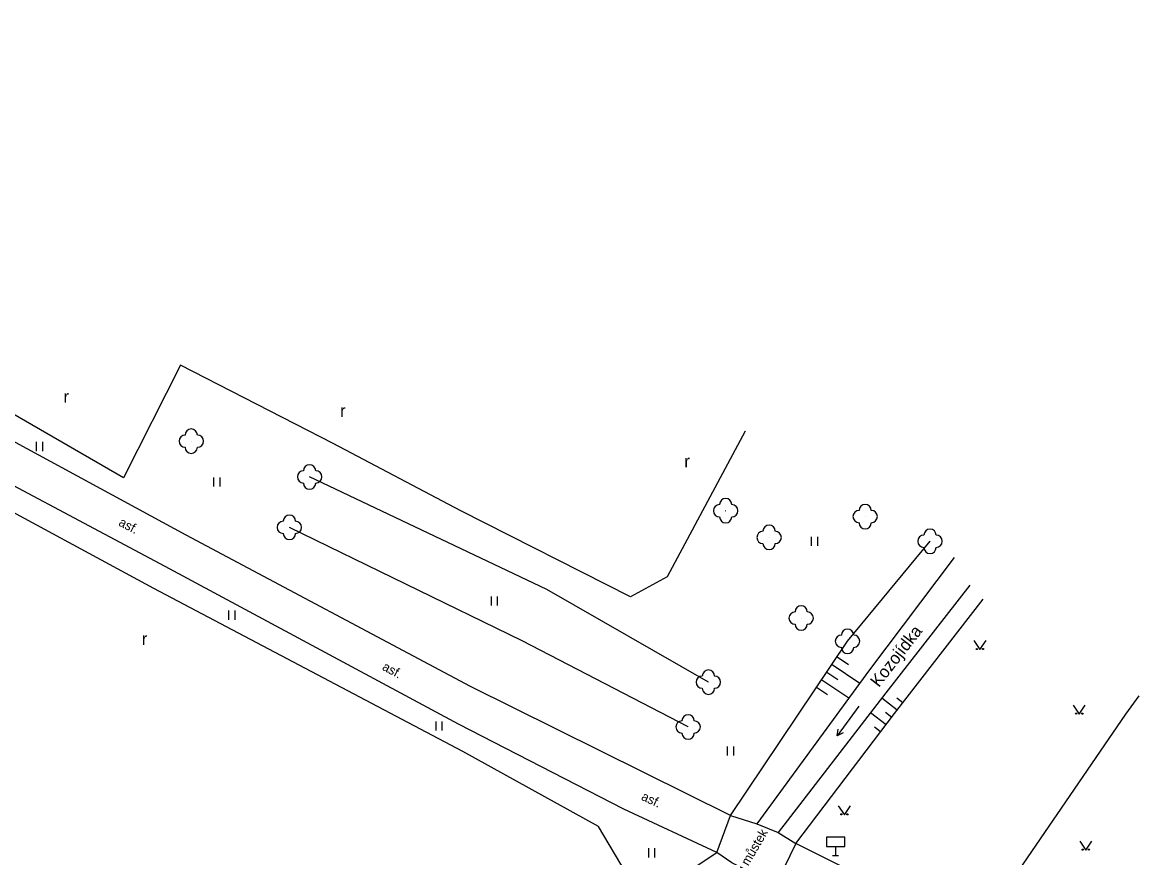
# Model space of a CAD drawing. Extents: x -544674 to -541478, y -1199076 to -1195527.
# Drawn here: x -543740.7 to -543649.4, y -1196877.6 to -1196809.4 of the extents above; entities that cross this region are included whole.
import ezdxf

# ---------------------------------------------------------------- set-up
doc = ezdxf.new("R2010")
doc.units = 0
for name, color, linetype in [('NÁZVY_ULIC_TOK_SMĚR', 7, 'Continuous'), ('POMOC_POPIS', 7, 'Continuous'), ('ROZHRANÍ_PLOCH', 7, 'Continuous'), ('VÝŠKOPIS', 7, 'Continuous'), ('ZELEŇ', 7, 'Continuous'), ('ZN_DOPLŇKOVÉ', 7, 'Continuous'), ('ZN_KULTUR', 7, 'Continuous')]:
    doc.layers.add(name, color=color, linetype=linetype)

msp = doc.modelspace()

# ---------------------------------------------------------------- linework, layer by layer
at = {"layer": 'ROZHRANÍ_PLOCH'}
for points in [[(-543682.79, -1196874.18), (-543704.04, -1196863.65), (-543727.28, -1196851.27), (-543746.31, -1196840.95), (-543761.93, -1196832.73), (-543775.01, -1196825.61), (-543793.83, -1196815.34), (-543796.1, -1196813.94), (-543797.39, -1196811.84)], [(-543683.91, -1196877.2), (-543691.5, -1196873.66), (-543705.01, -1196866.73), (-543728.97, -1196853.83), (-543748.43, -1196843.5), (-543763.6, -1196835.31), (-543776.41, -1196828.36), (-543795.83, -1196818.1), (-543799.01, -1196816.63), (-543801.44, -1196815.96), (-543804.89, -1196814.99), (-543806.78, -1196815.3), (-543809.1, -1196816.75), (-543811.25, -1196828.32), (-543810.68, -1196828.43), (-543809.5, -1196821.93), (-543808.87, -1196819.98), (-543806.66, -1196817.42), (-543804.85, -1196816.33), (-543803.42, -1196815.87), (-543801.44, -1196815.96), (-543799.07, -1196816.78), (-543799.7, -1196818.42)], [(-543664.52, -1196853.1), (-543671.42, -1196862.28), (-543680.64, -1196874.85)], [(-543663.24, -1196855.36), (-543670.09, -1196864.17), (-543678.88, -1196875.56)], [(-543661.69, -1196884.38), (-543677.44, -1196876.48)]]:
    msp.add_lwpolyline(points, dxfattribs=at)
at = {"layer": 'VÝŠKOPIS'}
for points in [[(-543682.79, -1196874.18), (-543673.22, -1196859.95), (-543666.48, -1196851.78)], [(-543677.44, -1196876.48), (-543669.37, -1196865.85), (-543662.14, -1196856.52)], [(-543674.49, -1196861.84), (-543672.22, -1196863.37)], [(-543674.07, -1196861.22), (-543673.15, -1196861.84)], [(-543674.91, -1196862.46), (-543674.01, -1196863.07)], [(-543675.75, -1196863.71), (-543674.87, -1196864.3)], [(-543675.33, -1196863.09), (-543673.11, -1196864.58)], [(-543669.16, -1196865.57), (-543670.42, -1196864.59)], [(-543668.7, -1196864.98), (-543669.2, -1196864.59)], [(-543670.06, -1196866.77), (-543671.34, -1196865.79)], [(-543669.61, -1196866.17), (-543670.12, -1196865.78)], [(-543670.52, -1196867.36), (-543671.03, -1196866.97)], [(-543696.51, -1196899.18), (-543690.82, -1196887.97), (-543686.07, -1196878.65), (-543683.91, -1196877.2)]]:
    msp.add_lwpolyline(points, dxfattribs=at)
at = {"layer": 'ZELEŇ'}
for points in [[(-543681.58, -1196842.78), (-543687.95, -1196854.69), (-543690.96, -1196856.31), (-543704.82, -1196849.3), (-543715.25, -1196843.78), (-543727.73, -1196837.39), (-543732.39, -1196846.59), (-543744.94, -1196839.36), (-543759.55, -1196831.49), (-543774.08, -1196824.16), (-543769.45, -1196816.09), (-543781.96, -1196809.38)], [(-543710.48, -1196890.53), (-543698.8, -1196896.24), (-543696.55, -1196894.38), (-543694.06, -1196888.31), (-543691.3, -1196878.9), (-543693.57, -1196875.08), (-543704.66, -1196868.94), (-543729.92, -1196855.63), (-543749.4, -1196845.11), (-543764.86, -1196836.62), (-543776.81, -1196830.28), (-543794.72, -1196821.1), (-543798.65, -1196826.86), (-543800.85, -1196838.93), (-543796.52, -1196841.95)], [(-543684.59, -1196863.29), (-543697.79, -1196855.71), (-543717.18, -1196846.52)], [(-543686.25, -1196866.95), (-543699.82, -1196859.92), (-543718.83, -1196850.64)]]:
    msp.add_lwpolyline(points, dxfattribs=at)
for centre in [(-543726.85, -1196843.6), (-543717.18, -1196846.52), (-543683.18, -1196849.28), (-543671.78, -1196849.76), (-543718.83, -1196850.64), (-543679.63, -1196851.46), (-543666.48, -1196851.78), (-543677.01, -1196858.05), (-543673.22, -1196859.95), (-543684.59, -1196863.29), (-543686.25, -1196866.95)]:
    msp.add_circle(centre, 0.0005, dxfattribs=at)
for centre, start, end in [((-543726.85, -1196843.1), 0, 179.99999), ((-543727.35, -1196843.6), 89.99999, 269.99999), ((-543726.35, -1196843.6), 270, 89.99999), ((-543726.85, -1196844.1), 179.99999, 359.99999), ((-543717.18, -1196846.02), 0, 179.99999), ((-543717.68, -1196846.52), 89.99999, 269.99999), ((-543716.68, -1196846.52), 270, 89.99999), ((-543717.18, -1196847.02), 179.99999, 359.99999), ((-543683.18, -1196848.78), 0, 179.99999), ((-543683.68, -1196849.28), 89.99999, 269.99999), ((-543682.68, -1196849.28), 270, 89.99999), ((-543671.78, -1196849.26), 0, 179.99999), ((-543718.83, -1196850.14), 0, 179.99999), ((-543683.18, -1196849.78), 179.99999, 359.99999), ((-543672.28, -1196849.76), 89.99999, 269.99999), ((-543671.28, -1196849.76), 270, 89.99999), ((-543719.33, -1196850.64), 89.99999, 269.99999), ((-543718.33, -1196850.64), 270, 89.99999), ((-543680.13, -1196851.46), 89.99999, 269.99999), ((-543679.63, -1196850.96), 0, 179.99999), ((-543679.13, -1196851.46), 270, 89.99999), ((-543671.78, -1196850.26), 179.99999, 359.99999), ((-543666.48, -1196851.28), 0, 179.99999), ((-543718.83, -1196851.14), 179.99999, 359.99999), ((-543666.98, -1196851.78), 89.99999, 269.99999), ((-543665.98, -1196851.78), 270, 89.99999), ((-543679.63, -1196851.96), 179.99999, 359.99999), ((-543666.48, -1196852.28), 179.99999, 359.99999), ((-543677.01, -1196857.55), 0, 179.99999), ((-543677.51, -1196858.05), 89.99999, 269.99999), ((-543676.51, -1196858.05), 270, 89.99999), ((-543677.01, -1196858.55), 179.99999, 359.99999), ((-543673.22, -1196859.45), 0, 179.99999), ((-543673.72, -1196859.95), 89.99999, 269.99999), ((-543672.72, -1196859.95), 270, 89.99999), ((-543673.22, -1196860.45), 179.99999, 359.99999), ((-543685.09, -1196863.29), 89.99999, 269.99999), ((-543684.59, -1196862.79), 0, 179.99999), ((-543684.09, -1196863.29), 270, 89.99999), ((-543684.59, -1196863.79), 179.99999, 359.99999), ((-543686.75, -1196866.95), 89.99999, 269.99999), ((-543686.25, -1196866.45), 0, 179.99999), ((-543685.75, -1196866.95), 270, 89.99999), ((-543686.25, -1196867.45), 179.99999, 359.99999)]:
    msp.add_arc(centre, 0.5, start, end, dxfattribs=at)
at = {"layer": 'ZN_DOPLŇKOVÉ'}
for p, q in [((-543674.45, -1196877.46), (-543673.95, -1196877.46)), ((-543674.2, -1196876.71), (-543674.2, -1196877.46))]:
    msp.add_line(p, q, dxfattribs=at)
for points in [[(-543649.43, -1196864.41), (-543650.51, -1196865.9)], [(-543650.51, -1196865.9), (-543652.57, -1196868.92)], [(-543652.57, -1196868.92), (-543659.96, -1196879.71)], [(-543678.9, -1196879.43), (-543680.59, -1196879.1), (-543682.67, -1196878.06), (-543683.91, -1196877.2), (-543682.79, -1196874.18), (-543680.64, -1196874.85), (-543678.88, -1196875.56), (-543677.44, -1196876.48), (-543678.9, -1196879.43)]]:
    msp.add_lwpolyline(points, dxfattribs=at)
msp.add_lwpolyline([(-543674.95, -1196876.71), (-543673.45, -1196876.71), (-543673.45, -1196875.96), (-543674.95, -1196875.96)], close=True, dxfattribs=at)
at = {"layer": 'ZN_KULTUR'}
for p, q in [((-543739.49, -1196844.415), (-543739.49, -1196843.665)), ((-543738.99, -1196844.415), (-543738.99, -1196843.665)), ((-543725, -1196847.315), (-543725, -1196846.565)), ((-543724.5, -1196847.315), (-543724.5, -1196846.565)), ((-543676.16, -1196852.155), (-543676.16, -1196851.405)), ((-543675.66, -1196852.155), (-543675.66, -1196851.405)), ((-543702.32, -1196857.035), (-543702.32, -1196856.285)), ((-543701.82, -1196857.035), (-543701.82, -1196856.285)), ((-543723.77, -1196858.185), (-543723.77, -1196857.435)), ((-543723.27, -1196858.185), (-543723.27, -1196857.435)), ((-543672.29, -1196865.262), (-543674.07, -1196867.678)), ((-543706.84, -1196867.245), (-543706.84, -1196866.495)), ((-543706.34, -1196867.245), (-543706.34, -1196866.495)), ((-543683.02, -1196869.285), (-543683.02, -1196868.535)), ((-543682.52, -1196869.285), (-543682.52, -1196868.535)), ((-543689.46, -1196877.605), (-543689.46, -1196876.855)), ((-543688.96, -1196877.605), (-543688.96, -1196876.855))]:
    msp.add_line(p, q, dxfattribs=at)
for points in [[(-543662.9, -1196859.88), (-543662.4, -1196860.63), (-543661.9, -1196859.88)], [(-543654.79, -1196865.16), (-543654.29, -1196865.91), (-543653.79, -1196865.16)], [(-543673.572, -1196867.423), (-543674.07, -1196867.678), (-543673.974, -1196867.127)], [(-543673.98, -1196873.39), (-543673.48, -1196874.14), (-543672.98, -1196873.39)], [(-543654.25, -1196876.27), (-543653.75, -1196877.02), (-543653.25, -1196876.27)]]:
    msp.add_lwpolyline(points, dxfattribs=at)
for centre in [(-543662.65, -1196860.58), (-543662.15, -1196860.58), (-543654.54, -1196865.86), (-543654.04, -1196865.86), (-543673.73, -1196874.09), (-543673.23, -1196874.09), (-543654, -1196876.97), (-543653.5, -1196876.97)]:
    msp.add_circle(centre, 0.05, dxfattribs=at)

# ---------------------------------------------------------------- texts
at = {"layer": 'NÁZVY_ULIC_TOK_SMĚR'}
msp.add_text('Kozojídka', height=1, rotation=52.13402, dxfattribs=at).set_placement((-543670.66, -1196863.77))
at = {"layer": 'POMOC_POPIS'}
for s, rotation, p in [('asf.', 332.03919, (-543732.85, -1196850.45)), ('asf.', 331.7021, (-543711.31, -1196862.25)), ('asf.', 334.99551, (-543690.14, -1196872.88)), ('můstek', 59.84116, (-543681.33, -1196878.35))]:
    msp.add_text(s, height=0.75, rotation=rotation, dxfattribs=at).set_placement(p)
at = {"layer": 'ZN_KULTUR'}
for p in [(-543737.288, -1196840.452), (-543714.688, -1196841.612), (-543686.558, -1196845.732), (-543730.888, -1196860.242)]:
    msp.add_text('r', height=1, dxfattribs=at).set_placement(p)

doc.saveas('drawing.dxf')
